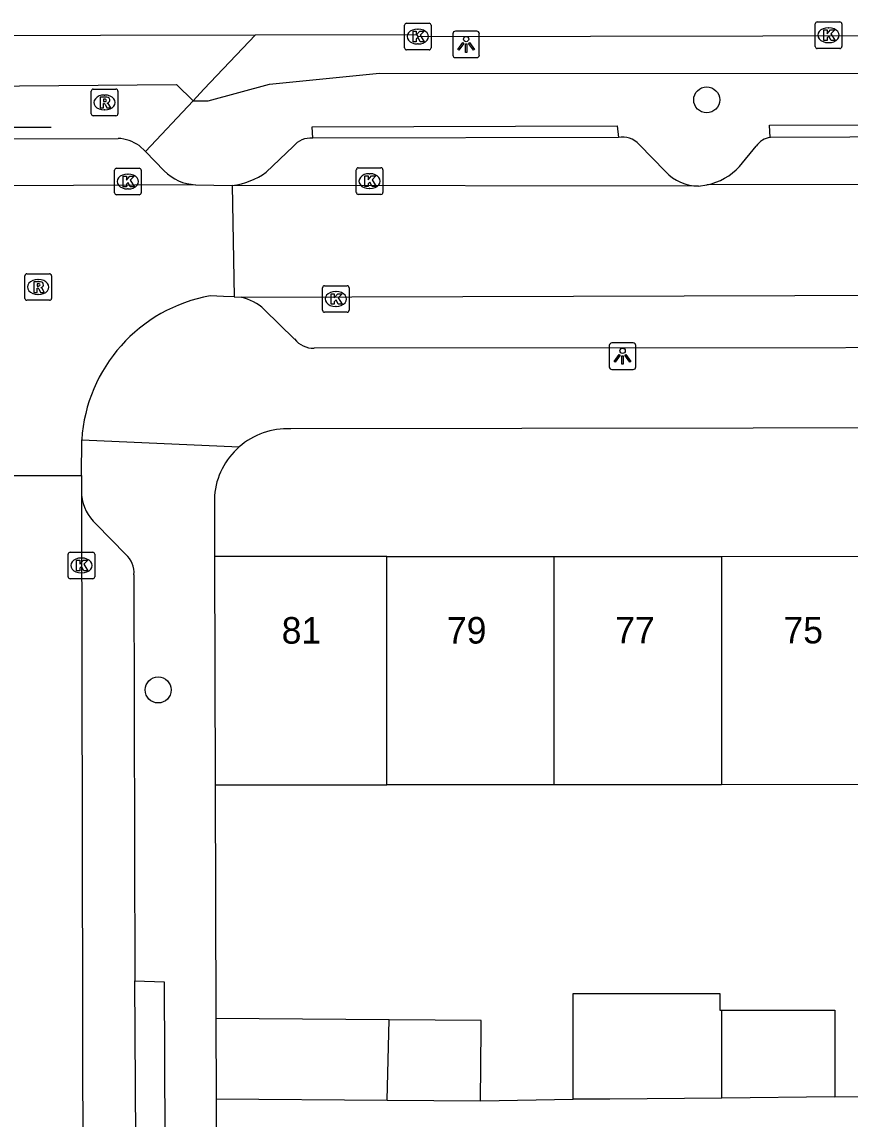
# Model space of a CAD drawing. Extents: x 160732 to 162105, y 387428 to 388479.
# Drawn here: x 161158.48 to 161189.64, y 388299.29 to 388340.6 of the extents above; entities that cross this region are included whole.
import ezdxf

# ---------------------------------------------------------------- set-up
doc = ezdxf.new("R2010")
doc.units = 0
for name, color, linetype in [('IMGEO_Berm_groen', 7, 'Continuous'), ('IMGEO_Boom', 7, 'Continuous'), ('IMGEO_Hek', 7, 'Continuous'), ('IMGEO_Kolk', 7, 'Continuous'), ('IMGEO_Lichtpunt', 7, 'Continuous'), ('IMGEO_Pand', 7, 'Continuous'), ('IMGEO_Pand_nummerreeks', 7, 'Continuous'), ('IMGEO_Parkeervlak_open', 7, 'Continuous'), ('IMGEO_Rijbaan_lokaal_open', 7, 'Continuous'), ('IMGEO_Rijbaan_regionaal_gesloten', 7, 'Continuous'), ('IMGEO_Rioolput', 7, 'Continuous'), ('IMGEO_Voetpad_open', 7, 'Continuous')]:
    doc.layers.add(name, color=color, linetype=linetype)

msp = doc.modelspace()

# ---------------------------------------------------------------- linework, layer by layer
at = {"layer": 'IMGEO_Berm_groen'}
for points in [[(161167.265, 388340.112), (161165.329, 388338.064), (161164.926, 388337.634)], [(161164.926, 388337.634), (161165.495, 388337.628), (161167.796, 388338.252), (161171.937, 388338.674), (161271.049, 388338.649)], [(161150.999, 388338.13), (161164.303, 388338.246), (161164.926, 388337.634)], [(161163.13, 388335.719), (161164.926, 388337.634)]]:
    msp.add_lwpolyline(points, dxfattribs=at)
at = {"layer": 'IMGEO_Boom'}
for centre in [(161184.249, 388337.665), (161163.608, 388315.447)]:
    msp.add_circle(centre, 0.489, dxfattribs=at)
at = {"layer": 'IMGEO_Hek'}
msp.add_lwpolyline([(161157.165, 388336.637), (161159.581, 388336.642)], dxfattribs=at)
at = {"layer": 'IMGEO_Kolk'}
for p, q in [((161172.878, 388339.623), (161172.878, 388340.475)), ((161172.953, 388340.549), (161173.805, 388340.549)), ((161173.366, 388340.329), (161173.391, 388340.329)), ((161173.879, 388340.475), (161173.879, 388339.623)), ((161188.333, 388339.673), (161188.333, 388340.525)), ((161188.408, 388340.599), (161189.26, 388340.599)), ((161188.821, 388340.379), (161188.846, 388340.379)), ((161189.334, 388340.525), (161189.334, 388339.673)), ((161188.844, 388339.819), (161188.819, 388339.819)), ((161173.805, 388339.549), (161172.953, 388339.549)), ((161173.389, 388339.769), (161173.364, 388339.769)), ((161189.26, 388339.599), (161188.408, 388339.599)), ((161161.968, 388334.164), (161161.968, 388335.016)), ((161162.043, 388335.09), (161162.895, 388335.09)), ((161162.456, 388334.87), (161162.481, 388334.87)), ((161162.969, 388335.016), (161162.969, 388334.164)), ((161171.065, 388334.18), (161171.065, 388335.032)), ((161171.14, 388335.106), (161171.992, 388335.106)), ((161171.553, 388334.886), (161171.578, 388334.886)), ((161172.066, 388335.032), (161172.066, 388334.18)), ((161162.895, 388334.09), (161162.043, 388334.09)), ((161162.479, 388334.31), (161162.454, 388334.31)), ((161171.992, 388334.106), (161171.14, 388334.106)), ((161171.576, 388334.326), (161171.551, 388334.326)), ((161169.793, 388329.742), (161169.793, 388330.594)), ((161169.868, 388330.668), (161170.72, 388330.668)), ((161170.281, 388330.448), (161170.306, 388330.448)), ((161170.794, 388330.594), (161170.794, 388329.742)), ((161170.72, 388329.668), (161169.868, 388329.668)), ((161170.304, 388329.888), (161170.279, 388329.888)), ((161160.22, 388319.708), (161160.22, 388320.56)), ((161160.295, 388320.634), (161161.147, 388320.634)), ((161160.708, 388320.414), (161160.733, 388320.414)), ((161161.221, 388320.56), (161161.221, 388319.708)), ((161161.147, 388319.634), (161160.295, 388319.634)), ((161160.731, 388319.854), (161160.706, 388319.854))]:
    msp.add_line(p, q, dxfattribs=at)
for points in [[(161172.878, 388339.623), (161172.878, 388340.475)], [(161172.953, 388340.549), (161173.805, 388340.549)], [(161173.199, 388340.249), (161173.322, 388340.249), (161173.322, 388340.098), (161173.452, 388340.249), (161173.616, 388340.249), (161173.47, 388340.098), (161173.623, 388339.849), (161173.471, 388339.849), (161173.386, 388340.013), (161173.322, 388339.946), (161173.322, 388339.849), (161173.199, 388339.849), (161173.199, 388340.249)], [(161173.879, 388340.475), (161173.879, 388339.623)], [(161188.333, 388339.673), (161188.333, 388340.525)], [(161188.408, 388340.599), (161189.26, 388340.599)], [(161188.654, 388340.299), (161188.777, 388340.299), (161188.777, 388340.148), (161188.907, 388340.299), (161189.071, 388340.299), (161188.925, 388340.148), (161189.078, 388339.899), (161188.926, 388339.899), (161188.841, 388340.063), (161188.777, 388339.996), (161188.777, 388339.899), (161188.654, 388339.899), (161188.654, 388340.299)], [(161189.334, 388340.525), (161189.334, 388339.673)], [(161173.805, 388339.549), (161172.953, 388339.549)], [(161189.26, 388339.599), (161188.408, 388339.599)], [(161161.968, 388334.164), (161161.968, 388335.016)], [(161162.043, 388335.09), (161162.895, 388335.09)], [(161162.969, 388335.016), (161162.969, 388334.164)], [(161171.065, 388334.18), (161171.065, 388335.032)], [(161171.14, 388335.106), (161171.992, 388335.106)], [(161172.066, 388335.032), (161172.066, 388334.18)], [(161162.289, 388334.79), (161162.412, 388334.79), (161162.412, 388334.639), (161162.542, 388334.79), (161162.706, 388334.79), (161162.56, 388334.639), (161162.713, 388334.39), (161162.561, 388334.39), (161162.476, 388334.554), (161162.412, 388334.487), (161162.412, 388334.39), (161162.289, 388334.39), (161162.289, 388334.79)], [(161171.386, 388334.806), (161171.509, 388334.806), (161171.509, 388334.655), (161171.639, 388334.806), (161171.803, 388334.806), (161171.657, 388334.655), (161171.81, 388334.406), (161171.658, 388334.406), (161171.573, 388334.57), (161171.509, 388334.503), (161171.509, 388334.406), (161171.386, 388334.406), (161171.386, 388334.806)], [(161162.895, 388334.09), (161162.043, 388334.09)], [(161171.992, 388334.106), (161171.14, 388334.106)], [(161169.793, 388329.742), (161169.793, 388330.594)], [(161169.868, 388330.668), (161170.72, 388330.668)], [(161170.114, 388330.368), (161170.237, 388330.368), (161170.237, 388330.217), (161170.367, 388330.368), (161170.531, 388330.368), (161170.385, 388330.217), (161170.538, 388329.968), (161170.386, 388329.968), (161170.301, 388330.132), (161170.237, 388330.065), (161170.237, 388329.968), (161170.114, 388329.968), (161170.114, 388330.368)], [(161170.794, 388330.594), (161170.794, 388329.742)], [(161170.72, 388329.668), (161169.868, 388329.668)], [(161160.22, 388319.708), (161160.22, 388320.56)], [(161160.295, 388320.634), (161161.147, 388320.634)], [(161161.221, 388320.56), (161161.221, 388319.708)], [(161160.541, 388320.334), (161160.664, 388320.334), (161160.664, 388320.183), (161160.794, 388320.334), (161160.958, 388320.334), (161160.812, 388320.183), (161160.965, 388319.934), (161160.813, 388319.934), (161160.728, 388320.098), (161160.664, 388320.031), (161160.664, 388319.934), (161160.541, 388319.934), (161160.541, 388320.334)], [(161161.147, 388319.634), (161160.295, 388319.634)]]:
    msp.add_lwpolyline(points, dxfattribs=at)
for centre, start, end in [((161172.955, 388340.473), 91.552, 178.448), ((161172.955, 388340.473), 91.552, 178.448), ((161173.803, 388340.473), 1.552, 88.448), ((161173.803, 388340.473), 1.552, 88.448), ((161188.41, 388340.523), 91.552, 178.448), ((161188.41, 388340.523), 91.552, 178.448), ((161189.258, 388340.523), 1.552, 88.448), ((161189.258, 388340.523), 1.552, 88.448), ((161172.955, 388339.625), 181.552, 268.448), ((161172.955, 388339.625), 181.552, 268.448), ((161173.803, 388339.625), 271.552, 358.448), ((161173.803, 388339.625), 271.552, 358.448), ((161188.41, 388339.675), 181.552, 268.448), ((161188.41, 388339.675), 181.552, 268.448), ((161189.258, 388339.675), 271.552, 358.448), ((161189.258, 388339.675), 271.552, 358.448), ((161162.045, 388335.014), 91.552, 178.448), ((161162.045, 388335.014), 91.552, 178.448), ((161162.893, 388335.014), 1.552, 88.448), ((161162.893, 388335.014), 1.552, 88.448), ((161171.142, 388335.03), 91.552, 178.448), ((161171.142, 388335.03), 91.552, 178.448), ((161171.99, 388335.03), 1.552, 88.448), ((161171.99, 388335.03), 1.552, 88.448), ((161162.045, 388334.166), 181.552, 268.448), ((161162.045, 388334.166), 181.552, 268.448), ((161162.893, 388334.166), 271.552, 358.448), ((161162.893, 388334.166), 271.552, 358.448), ((161171.142, 388334.182), 181.552, 268.448), ((161171.142, 388334.182), 181.552, 268.448), ((161171.99, 388334.182), 271.552, 358.448), ((161171.99, 388334.182), 271.552, 358.448), ((161169.87, 388330.592), 91.552, 178.448), ((161169.87, 388330.592), 91.552, 178.448), ((161170.718, 388330.592), 1.552, 88.448), ((161170.718, 388330.592), 1.552, 88.448), ((161169.87, 388329.744), 181.552, 268.448), ((161169.87, 388329.744), 181.552, 268.448), ((161170.718, 388329.744), 271.552, 358.448), ((161170.718, 388329.744), 271.552, 358.448), ((161160.297, 388320.558), 91.552, 178.448), ((161160.297, 388320.558), 91.552, 178.448), ((161161.145, 388320.558), 1.552, 88.448), ((161161.145, 388320.558), 1.552, 88.448), ((161160.297, 388319.71), 181.552, 268.448), ((161160.297, 388319.71), 181.552, 268.448), ((161161.145, 388319.71), 271.552, 358.448), ((161161.145, 388319.71), 271.552, 358.448)]:
    msp.add_arc(centre, 0.0765, start, end, dxfattribs=at)
for centre, major_axis, ratio, start_param, end_param in [((161173.365, 388340.049), (-0.387, 0.002), 0.722429, 4.712389, 7.853982), ((161173.39, 388340.049), (-0.39, 0.002), 0.717154, 1.570796, 4.712389), ((161188.82, 388340.099), (-0.387, 0.002), 0.722429, 4.712389, 7.853982), ((161188.845, 388340.099), (-0.39, 0.002), 0.717154, 1.570796, 4.712389), ((161162.455, 388334.59), (-0.387, 0.002), 0.722429, 4.712389, 7.853982), ((161162.48, 388334.59), (-0.39, 0.002), 0.717154, 1.570796, 4.712389), ((161171.552, 388334.606), (-0.387, 0.002), 0.722429, 4.712389, 7.853982), ((161171.577, 388334.606), (-0.39, 0.002), 0.717154, 1.570796, 4.712389), ((161170.28, 388330.168), (-0.387, 0.002), 0.722429, 4.712389, 7.853982), ((161170.305, 388330.168), (-0.39, 0.002), 0.717154, 1.570796, 4.712389), ((161160.707, 388320.134), (-0.387, 0.002), 0.722429, 4.712389, 7.853982), ((161160.732, 388320.134), (-0.39, 0.002), 0.717154, 1.570796, 4.712389)]:
    msp.add_ellipse(centre, major_axis=major_axis, ratio=ratio, start_param=start_param, end_param=end_param, dxfattribs=at)
at = {"layer": 'IMGEO_Lichtpunt'}
for p, q in [((161175.599, 388340.253), (161174.791, 388340.253)), ((161175.599, 388340.253), (161174.791, 388340.253)), ((161174.697, 388340.158), (161174.697, 388339.351)), ((161174.697, 388340.158), (161174.697, 388339.351)), ((161175.693, 388339.351), (161175.693, 388340.158)), ((161175.693, 388339.351), (161175.693, 388340.158)), ((161174.791, 388339.257), (161175.599, 388339.257)), ((161174.791, 388339.257), (161175.599, 388339.257)), ((161180.585, 388328.417), (161180.585, 388327.61)), ((161180.585, 388328.417), (161180.585, 388327.61)), ((161181.487, 388328.512), (161180.679, 388328.512)), ((161181.487, 388328.512), (161180.679, 388328.512)), ((161181.581, 388327.61), (161181.581, 388328.417)), ((161181.581, 388327.61), (161181.581, 388328.417)), ((161180.679, 388327.516), (161181.487, 388327.516)), ((161180.679, 388327.516), (161181.487, 388327.516))]:
    msp.add_line(p, q, dxfattribs=at)
for points in [[(161175.071, 388339.822), (161175.11, 388339.794), (161174.922, 388339.532), (161174.884, 388339.559), (161175.071, 388339.822)], [(161175.283, 388339.794), (161175.321, 388339.821), (161175.508, 388339.559), (161175.469, 388339.531), (161175.283, 388339.794)], [(161175.173, 388339.774), (161175.22, 388339.774), (161175.22, 388339.452), (161175.173, 388339.452), (161175.173, 388339.774)], [(161180.959, 388328.081), (161180.998, 388328.053), (161180.81, 388327.791), (161180.772, 388327.818), (161180.959, 388328.081)], [(161181.061, 388328.033), (161181.108, 388328.033), (161181.108, 388327.711), (161181.061, 388327.711), (161181.061, 388328.033)], [(161181.171, 388328.053), (161181.209, 388328.08), (161181.396, 388327.818), (161181.357, 388327.79), (161181.171, 388328.053)]]:
    msp.add_lwpolyline(points, dxfattribs=at)
for centre in [(161175.196, 388339.956), (161181.084, 388328.215)]:
    msp.add_circle(centre, 0.0994, dxfattribs=at)
for centre, start, end in [((161174.791, 388340.158), 90, 180), ((161174.791, 388340.158), 90, 180), ((161175.599, 388340.158), 0, 90), ((161175.599, 388340.158), 0, 90), ((161174.791, 388339.351), 180, 270), ((161174.791, 388339.351), 180, 270), ((161175.599, 388339.351), 270, 0), ((161175.599, 388339.351), 270, 360), ((161180.679, 388328.417), 90, 180), ((161180.679, 388328.417), 90, 180), ((161181.487, 388328.417), 0, 90), ((161181.487, 388328.417), 0, 90), ((161180.679, 388327.61), 180, 270), ((161180.679, 388327.61), 180, 270), ((161181.487, 388327.61), 270, 0), ((161181.487, 388327.61), 270, 360)]:
    msp.add_arc(centre, 0.0946, start, end, dxfattribs=at)
at = {"layer": 'IMGEO_Pand'}
for points in [[(161172.215, 388320.471), (161165.732, 388320.468)], [(161165.732, 388320.468), (161165.755, 388311.87)], [(161172.215, 388320.471), (161178.51, 388320.474)], [(161172.219, 388311.873), (161172.215, 388320.471)], [(161178.51, 388320.474), (161184.805, 388320.477)], [(161178.514, 388311.876), (161178.51, 388320.474)], [(161184.805, 388320.477), (161191.1, 388320.48)], [(161184.805, 388320.477), (161184.809, 388311.879)], [(161165.755, 388311.87), (161172.219, 388311.873)], [(161178.514, 388311.876), (161172.219, 388311.873)], [(161184.809, 388311.879), (161178.514, 388311.876)], [(161191.104, 388311.882), (161184.809, 388311.879)], [(161179.227, 388300.033), (161179.227, 388304.011), (161184.745, 388304.011), (161184.745, 388303.39), (161184.822, 388303.39)], [(161165.778, 388303.071), (161165.786, 388300.045)], [(161172.299, 388303.028), (161165.778, 388303.071)], [(161184.824, 388300.082), (161184.822, 388303.39)], [(161184.822, 388303.39), (161189.069, 388303.39), (161189.069, 388300.132)], [(161172.225, 388300.003), (161172.299, 388303.028)], [(161175.741, 388299.98), (161175.759, 388302.674), (161175.758, 388303.005), (161172.299, 388303.028)], [(161165.786, 388300.045), (161172.225, 388300.003)], [(161172.225, 388300.003), (161175.741, 388299.98)], [(161184.824, 388300.082), (161180.61, 388300.033), (161179.227, 388300.033)], [(161189.069, 388300.132), (161184.824, 388300.082)]]:
    msp.add_lwpolyline(points, dxfattribs=at)
at = {"layer": 'IMGEO_Parkeervlak_open'}
for points in [[(161152.376, 388336.197), (161162.103, 388336.216)], [(161162.892, 388335.943), (161163.13, 388335.719)], [(161163.13, 388335.719), (161163.84, 388334.992)], [(161167.671, 388334.948), (161168.69, 388335.91)], [(161181.707, 388335.989), (161182.698, 388334.967)], [(161185.488, 388335.161), (161186.114, 388335.921)]]:
    msp.add_lwpolyline(points, dxfattribs=at)
for centre, radius, start, end in [((161161.995, 388334.627), 1.593, 55.7237, 86.1043), ((161169.329, 388335.416), 0.808, 83.1798, 142.2922), ((161181.084, 388335.417), 0.846, 42.5391, 100.8109), ((161186.722, 388335.525), 0.725, 96.2197, 146.9107), ((161165.082, 388336.203), 1.734, 224.277, 267.6345), ((161166.092, 388337.065), 2.641, 276.6702, 306.715), ((161183.955, 388336.132), 1.714, 222.8231, 269.5515), ((161183.763, 388336.782), 2.368, 281.83, 316.7802)]:
    msp.add_arc(centre, radius, start, end, dxfattribs=at)
at = {"layer": 'IMGEO_Rijbaan_lokaal_open'}
for points in [[(161165.01, 388334.47), (161148.949, 388334.375)], [(161165.01, 388334.47), (161166.399, 388334.442)], [(161166.399, 388334.442), (161166.469, 388330.246)], [(161183.942, 388334.418), (161166.399, 388334.442)], [(161183.942, 388334.418), (161184.248, 388334.465)], [(161201.371, 388334.496), (161184.248, 388334.465)], [(161166.734, 388330.234), (161212.576, 388330.373)], [(161166.469, 388330.246), (161166.073, 388330.264), (161165.563, 388330.285)], [(161166.469, 388330.246), (161166.734, 388330.234)], [(161160.724, 388323.521), (161160.733, 388324.87)], [(161155.814, 388323.521), (161160.724, 388323.521)], [(161160.724, 388323.521), (161160.721, 388323.134), (161160.722, 388322.777)], [(161160.722, 388322.777), (161160.858, 388251.078)]]:
    msp.add_lwpolyline(points, dxfattribs=at)
msp.add_arc((161166.609, 388324.49), 5.889, 100.2348, 176.3014, dxfattribs=at)
at = {"layer": 'IMGEO_Rijbaan_regionaal_gesloten'}
for points in [[(161167.265, 388340.112), (161173.327, 388340.124), (161173.379, 388340.049), (161205.842, 388340.108), (161251.276, 388340.25)], [(161149.75, 388340.075), (161167.265, 388340.112)]]:
    msp.add_lwpolyline(points, dxfattribs=at)
at = {"layer": 'IMGEO_Rioolput'}
for p, q in [((161161.093, 388337.142), (161161.093, 388337.994)), ((161161.168, 388338.068), (161162.02, 388338.068)), ((161161.581, 388337.848), (161161.606, 388337.848)), ((161162.094, 388337.994), (161162.094, 388337.142)), ((161162.02, 388337.068), (161161.168, 388337.068)), ((161161.604, 388337.288), (161161.579, 388337.288)), ((161158.594, 388330.192), (161158.594, 388331.044)), ((161158.669, 388331.118), (161159.521, 388331.118)), ((161159.082, 388330.898), (161159.107, 388330.898)), ((161159.595, 388331.044), (161159.595, 388330.192)), ((161159.105, 388330.338), (161159.08, 388330.338)), ((161159.521, 388330.118), (161158.669, 388330.118))]:
    msp.add_line(p, q, dxfattribs=at)
for points in [[(161161.093, 388337.142), (161161.093, 388337.994)], [(161161.168, 388338.068), (161162.02, 388338.068)], [(161161.682, 388337.766), (161161.43, 388337.768), (161161.43, 388337.368)], [(161162.094, 388337.994), (161162.094, 388337.142)], [(161161.43, 388337.368), (161161.554, 388337.368), (161161.554, 388337.53), (161161.565, 388337.53)], [(161161.608, 388337.687), (161161.554, 388337.687), (161161.554, 388337.606)], [(161161.554, 388337.606), (161161.606, 388337.606)], [(161161.612, 388337.501), (161161.683, 388337.368), (161161.823, 388337.368), (161161.758, 388337.494)], [(161162.02, 388337.068), (161161.168, 388337.068)], [(161158.594, 388330.192), (161158.594, 388331.044)], [(161158.669, 388331.118), (161159.521, 388331.118)], [(161159.183, 388330.816), (161158.931, 388330.818), (161158.931, 388330.418)], [(161159.109, 388330.737), (161159.055, 388330.737), (161159.055, 388330.656)], [(161159.595, 388331.044), (161159.595, 388330.192)], [(161158.931, 388330.418), (161159.055, 388330.418), (161159.055, 388330.58), (161159.066, 388330.58)], [(161159.055, 388330.656), (161159.107, 388330.656)], [(161159.113, 388330.551), (161159.184, 388330.418), (161159.324, 388330.418), (161159.259, 388330.544)], [(161159.521, 388330.118), (161158.669, 388330.118)]]:
    msp.add_lwpolyline(points, dxfattribs=at)
for centre, radius, start, end in [((161161.17, 388337.992), 0.0765, 91.552, 178.448), ((161161.17, 388337.992), 0.0765, 91.552, 178.448), ((161161.681, 388337.656), 0.109, 350.3612, 89.416), ((161162.018, 388337.992), 0.0765, 1.552, 88.448), ((161162.018, 388337.992), 0.0765, 1.552, 88.448), ((161161.564, 388337.477), 0.0533, 26.0293, 88.6989), ((161161.59, 388337.795), 0.19, 274.7715, 282.9687), ((161161.614, 388337.591), 0.0964, 77.0061, 93.1865), ((161161.628, 388337.648), 0.0378, 276.6634, 79.6772), ((161161.679, 388337.656), 0.112, 277.5842, 350.9817), ((161161.663, 388337.441), 0.108, 29.5134, 73.7905), ((161161.17, 388337.144), 0.0765, 181.552, 268.448), ((161161.17, 388337.144), 0.0765, 181.552, 268.448), ((161162.018, 388337.144), 0.0765, 271.552, 358.448), ((161162.018, 388337.144), 0.0765, 271.552, 358.448), ((161158.671, 388331.042), 0.0765, 91.552, 178.448), ((161158.671, 388331.042), 0.0765, 91.552, 178.448), ((161159.115, 388330.641), 0.0964, 77.0061, 93.1865), ((161159.129, 388330.698), 0.0378, 276.6634, 79.6772), ((161159.182, 388330.706), 0.109, 350.3612, 89.416), ((161159.519, 388331.042), 0.0765, 1.552, 88.448), ((161159.519, 388331.042), 0.0765, 1.552, 88.448), ((161159.065, 388330.527), 0.0533, 26.0293, 88.6989), ((161159.091, 388330.845), 0.19, 274.7715, 282.9687), ((161159.18, 388330.706), 0.112, 277.5842, 350.9817), ((161159.164, 388330.491), 0.108, 29.5134, 73.7905), ((161158.671, 388330.194), 0.0765, 181.552, 268.448), ((161158.671, 388330.194), 0.0765, 181.552, 268.448), ((161159.519, 388330.194), 0.0765, 271.552, 358.448), ((161159.519, 388330.194), 0.0765, 271.552, 358.448)]:
    msp.add_arc(centre, radius, start, end, dxfattribs=at)
for centre, major_axis, ratio, start_param, end_param in [((161161.58, 388337.568), (-0.387, 0.002), 0.722429, 4.712389, 7.853982), ((161161.605, 388337.568), (-0.39, 0.002), 0.717154, 1.570796, 4.712389), ((161159.081, 388330.618), (-0.387, 0.002), 0.722429, 4.712389, 7.853982), ((161159.106, 388330.618), (-0.39, 0.002), 0.717154, 1.570796, 4.712389)]:
    msp.add_ellipse(centre, major_axis=major_axis, ratio=ratio, start_param=start_param, end_param=end_param, dxfattribs=at)
at = {"layer": 'IMGEO_Voetpad_open'}
for points in [[(161169.425, 388336.218), (161169.407, 388336.652), (161180.877, 388336.69), (161180.925, 388336.248)], [(161186.643, 388336.246), (161186.615, 388336.717), (161198.656, 388336.738), (161198.612, 388336.3)], [(161180.925, 388336.248), (161169.425, 388336.218)], [(161198.612, 388336.3), (161186.643, 388336.246)], [(161168.74, 388328.661), (161167.6, 388329.775)], [(161209.479, 388328.338), (161169.474, 388328.314)], [(161212.082, 388325.336), (161168.595, 388325.274)], [(161160.733, 388324.87), (161166.653, 388324.596)], [(161165.726, 388322.76), (161165.732, 388320.468)], [(161161.278, 388321.695), (161162.387, 388320.55)], [(161162.697, 388319.781), (161162.729, 388304.495)], [(161165.755, 388311.87), (161165.778, 388303.071)], [(161162.765, 388298.562), (161162.729, 388304.495)], [(161162.729, 388304.495), (161163.831, 388304.455), (161163.859, 388298.611), (161162.765, 388298.562)], [(161189.069, 388300.132), (161192.204, 388300.168), (161193.181, 388300.168)], [(161165.786, 388300.045), (161165.791, 388298.515)], [(161175.741, 388299.98), (161179.227, 388300.033)]]:
    msp.add_lwpolyline(points, dxfattribs=at)
for centre, radius, start, end in [((161166.321, 388328.409), 1.871, 46.8904, 77.2603), ((161169.446, 388329.204), 0.89, 217.5636, 271.8313), ((161168.462, 388322.535), 2.742, 87.2156, 131.2751), ((161168.462, 388322.531), 2.745, 131.2097, 175.2117), ((161162.41, 388322.96), 1.698, 186.2008, 228.1931), ((161161.794, 388319.864), 0.907, 354.7602, 49.1506)]:
    msp.add_arc(centre, radius, start, end, dxfattribs=at)

# ---------------------------------------------------------------- texts
at = {"layer": 'IMGEO_Pand_nummerreeks'}
for s, rotation, p in [('81', 0.0286, (161168.256, 388317.19)), ('79', 0.0271, (161174.475, 388317.193)), ('77', 0.0271, (161180.806, 388317.196)), ('75', 0.0271, (161187.138, 388317.199))]:
    msp.add_text(s, height=1, rotation=rotation, dxfattribs=at).set_placement(p)

doc.saveas('drawing.dxf')
